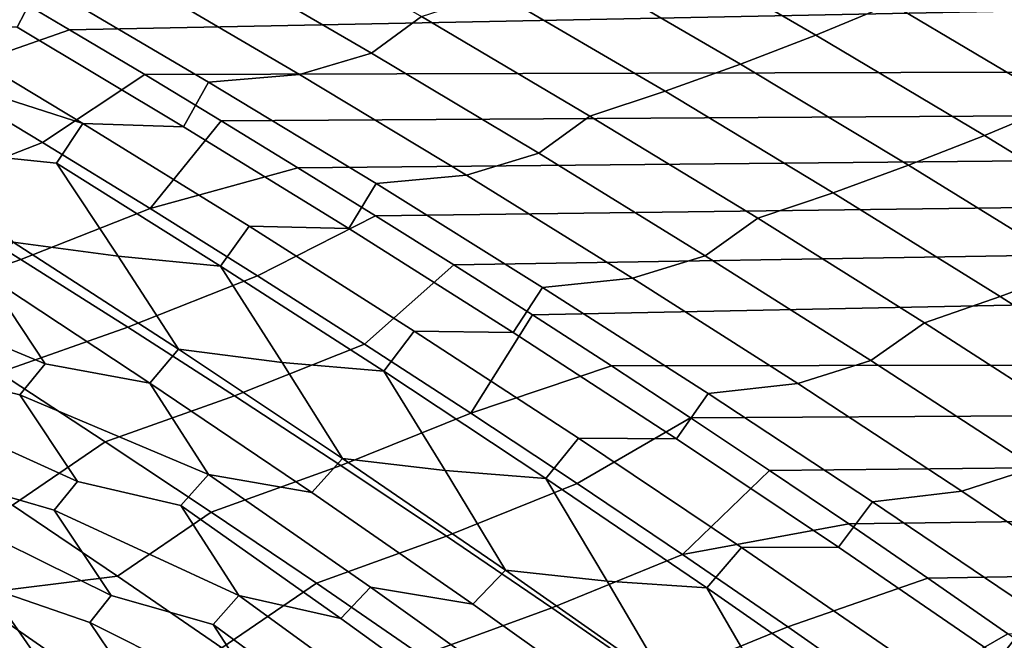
# Model space of a CAD drawing. Header units: metres. Extents: x -29 to 117, y -464 to 29.
# Tile 257 of 362: x 20.62 to 22.99, y 21.06 to 22.55. Entities that reach past the tile are written whole.
import ezdxf

# ---------------------------------------------------------------- set-up
doc = ezdxf.new("R2010")
doc.units = ezdxf.units.M
doc.layers.add('solid_24_501_056_XXX', color=7, linetype='CONTINUOUS')

msp = doc.modelspace()

# ---------------------------------------------------------------- linework, layer by layer
at = {"layer": 'solid_24_501_056_XXX'}
for points in [[(20.559736, 22.6346, 68.482567), (20.738693, 22.528807, 68.626869), (54.700001, 23.198271, 67.679291)], [(20.920137, 22.420368, 68.772804), (54.700001, 22.511919, 68.649727), (54.700001, 23.198271, 67.679291), (20.738693, 22.528807, 68.626869)], [(22.404037, 22.946329, 35.954254), (22.157051, 23.083645, 36.152435), (54.700001, 23.198271, 36.320705), (54.700001, 22.511919, 35.350269)], [(22.654408, 22.80448, 35.753288), (22.404037, 22.946329, 35.954254), (54.700001, 22.511919, 35.350269)], [(22.310423, 22.826729, 35.779186), (22.719418, 22.591415, 35.453041), (22.537317, 22.515873, 35.333614), (22.128962, 22.752439, 35.658012)], [(21.178045, 22.7959, 35.596313), (21.586609, 22.560743, 35.274548), (21.466156, 22.472477, 35.093914), (21.060562, 22.708733, 35.412357)], [(22.908215, 22.658384, 35.550148), (22.654408, 22.80448, 35.753288), (54.700001, 22.511919, 35.350269)], [(20.667967, 22.642117, 35.161629), (20.612625, 22.535007, 34.92318), (20.368525, 22.545153, 34.83033), (20.209991, 22.770191, 35.23753)], [(22.128962, 22.752439, 35.658012), (22.537317, 22.515873, 35.333614), (22.355469, 22.445444, 35.210732), (21.947754, 22.683313, 35.533455)], [(21.060562, 22.708733, 35.412357), (21.466156, 22.472477, 35.093914), (21.292852, 22.420851, 34.952477), (20.888094, 22.658588, 35.269421)], [(21.947754, 22.683313, 35.533455), (22.355469, 22.445444, 35.210732), (22.174004, 22.380178, 35.084473), (21.766926, 22.619398, 35.405602)], [(20.667967, 22.642117, 35.161629), (21.073759, 22.402525, 34.844578), (21.013157, 22.294666, 34.611095), (20.612625, 22.535007, 34.92318)], [(21.292852, 22.420851, 34.952477), (21.073759, 22.402525, 34.844578), (20.667967, 22.642117, 35.161629), (20.888094, 22.658588, 35.269421)], [(23.126289, 22.35041, 35.128918), (22.719418, 22.591415, 35.453041), (22.908215, 22.658384, 35.550148), (23.16534, 22.507862, 35.344788)], [(23.16534, 22.507862, 35.344788), (22.908215, 22.658384, 35.550148), (54.700001, 22.511919, 35.350269)], [(20.412836, 22.414331, 68.796379), (20.738693, 22.528807, 68.626869), (20.559736, 22.6346, 68.482567)], [(21.766926, 22.619398, 35.405602), (22.174004, 22.380178, 35.084473), (21.99305, 22.320122, 34.954937), (21.586609, 22.560743, 35.274548)], [(22.719418, 22.591415, 35.453041), (23.126289, 22.35041, 35.128918), (22.943525, 22.273664, 35.011284), (22.537317, 22.515873, 35.333614)], [(20.368525, 22.545153, 34.83033), (20.771105, 22.302673, 34.517151), (20.310135, 22.450575, 34.591393)], [(21.013157, 22.294666, 34.611095), (20.771105, 22.302673, 34.517151), (20.368525, 22.545153, 34.83033), (20.612625, 22.535007, 34.92318)], [(21.586609, 22.560743, 35.274548), (21.99305, 22.320122, 34.954937), (21.869616, 22.23085, 34.77766), (21.466156, 22.472477, 35.093914)], [(20.412836, 22.414331, 68.796379), (20.673357, 22.257034, 69.004257), (20.920137, 22.420368, 68.772804), (20.738693, 22.528807, 68.626869)], [(20.920137, 22.420368, 68.772804), (21.103779, 22.309351, 68.920189), (54.700001, 22.511919, 68.649727)], [(21.103779, 22.309351, 68.920189), (21.289322, 22.195818, 69.068848), (54.700001, 22.511919, 68.649727)], [(21.289322, 22.195818, 69.068848), (21.476471, 22.079844, 69.218613), (54.700001, 22.511919, 68.649727)], [(21.476471, 22.079844, 69.218613), (21.664932, 21.9615, 69.369301), (54.700001, 22.511919, 68.649727)], [(21.664932, 21.9615, 69.369301), (21.854412, 21.840866, 69.520744), (54.700001, 22.511919, 68.649727)], [(22.044617, 21.718025, 69.672791), (54.700001, 21.785002, 69.590157), (54.700001, 22.511919, 68.649727), (21.854412, 21.840866, 69.520744)], [(22.537317, 22.515873, 35.333614), (22.943525, 22.273664, 35.011284), (22.761013, 22.201982, 34.890118), (22.355469, 22.445444, 35.210732)], [(20.771105, 22.302673, 34.517151), (20.707655, 22.207306, 34.282867), (20.4582, 22.233055, 34.191444), (20.310135, 22.450575, 34.591393)], [(21.466156, 22.472477, 35.093914), (21.869616, 22.23085, 34.77766), (21.695454, 22.177788, 34.637768), (21.292852, 22.420851, 34.952477)], [(22.355469, 22.445444, 35.210732), (22.761013, 22.201982, 34.890118), (22.578886, 22.13541, 34.765503), (22.174004, 22.380178, 35.084473)], [(20.673357, 22.257034, 69.004257), (20.412836, 22.414331, 68.796379), (20.102896, 22.294489, 69.003136), (20.362715, 22.135817, 69.209152)], [(20.932972, 22.097372, 69.211227), (21.103779, 22.309351, 68.920189), (20.920137, 22.420368, 68.772804), (20.673357, 22.257034, 69.004257)], [(21.073759, 22.402525, 34.844578), (21.477364, 22.157612, 34.529819), (21.411495, 22.049141, 34.301319), (21.013157, 22.294666, 34.611095)], [(21.695454, 22.177788, 34.637768), (21.477364, 22.157612, 34.529819), (21.073759, 22.402525, 34.844578), (21.292852, 22.420851, 34.952477)], [(22.174004, 22.380178, 35.084473), (22.578886, 22.13541, 34.765503), (22.397274, 22.073999, 34.637531), (21.99305, 22.320122, 34.954937)], [(23.126289, 22.35041, 35.128918), (23.530918, 22.103664, 34.806889), (23.347467, 22.025766, 34.691093), (22.943525, 22.273664, 35.011284)], [(20.932972, 22.097372, 69.211227), (21.289322, 22.195818, 69.068848), (21.103779, 22.309351, 68.920189)], [(21.99305, 22.320122, 34.954937), (22.397274, 22.073999, 34.637531), (22.270838, 21.983814, 34.463642), (21.869616, 22.23085, 34.77766)], [(20.771105, 22.302673, 34.517151), (21.171461, 22.054989, 34.206345), (21.102945, 21.958958, 33.976723), (20.707655, 22.207306, 34.282867)], [(21.411495, 22.049141, 34.301319), (21.171461, 22.054989, 34.206345), (20.771105, 22.302673, 34.517151), (21.013157, 22.294666, 34.611095)], [(22.943525, 22.273664, 35.011284), (23.347467, 22.025766, 34.691093), (23.16427, 21.952879, 34.57169), (22.761013, 22.201982, 34.890118)], [(20.932972, 22.097372, 69.211227), (20.673357, 22.257034, 69.004257), (20.362715, 22.135817, 69.209152), (20.621611, 21.974815, 69.414223)], [(20.707655, 22.207306, 34.282867), (20.855928, 21.982347, 33.883774), (20.602983, 22.016499, 33.793941), (20.4582, 22.233055, 34.191444)], [(21.869616, 22.23085, 34.77766), (22.270838, 21.983814, 34.463642), (22.095797, 21.929363, 34.325344), (21.695454, 22.177788, 34.637768)], [(20.707655, 22.207306, 34.282867), (21.102945, 21.958958, 33.976723), (20.855928, 21.982347, 33.883774)], [(20.932972, 22.097372, 69.211227), (21.19165, 21.935329, 69.417259), (21.476471, 22.079844, 69.218613), (21.289322, 22.195818, 69.068848)], [(22.761013, 22.201982, 34.890118), (23.16427, 21.952879, 34.57169), (22.981459, 21.885052, 34.448765), (22.578886, 22.13541, 34.765503)], [(22.095797, 21.929363, 34.325344), (21.878683, 21.907347, 34.217403), (21.477364, 22.157612, 34.529819), (21.695454, 22.177788, 34.637768)], [(21.477364, 22.157612, 34.529819), (21.878683, 21.907347, 34.217403), (21.807541, 21.798399, 33.9939), (21.411495, 22.049141, 34.301319)], [(20.621611, 21.974815, 69.414223), (20.362715, 22.135817, 69.209152), (20.053333, 22.029366, 69.423927), (20.311512, 21.866932, 69.627243)], [(22.578886, 22.13541, 34.765503), (22.981459, 21.885052, 34.448765), (22.799164, 21.822334, 34.322407), (22.397274, 22.073999, 34.637531)], [(21.19165, 21.935329, 69.417259), (20.932972, 22.097372, 69.211227), (20.621611, 21.974815, 69.414223), (20.879553, 21.811472, 69.618332)], [(21.449362, 21.770895, 69.622353), (21.664932, 21.9615, 69.369301), (21.476471, 22.079844, 69.218613), (21.19165, 21.935329, 69.417259)], [(22.397274, 22.073999, 34.637531), (22.799164, 21.822334, 34.322407), (22.669714, 21.731333, 34.151939), (22.270838, 21.983814, 34.463642)], [(21.171461, 22.054989, 34.206345), (21.569494, 21.802073, 33.897964), (21.495907, 21.705503, 33.673023), (21.102945, 21.958958, 33.976723)], [(21.807541, 21.798399, 33.9939), (21.569494, 21.802073, 33.897964), (21.171461, 22.054989, 34.206345), (21.411495, 22.049141, 34.301319)], [(20.602983, 22.016499, 33.793941), (21.001078, 21.758127, 33.486969), (20.931877, 21.676733, 33.254776), (20.538843, 21.935705, 33.557304)], [(20.855928, 21.982347, 33.883774), (21.001078, 21.758127, 33.486969), (20.602983, 22.016499, 33.793941)], [(20.538843, 21.935705, 33.557304), (20.680117, 21.723322, 33.162018), (20.228159, 21.910774, 33.222347), (20.284115, 21.985001, 33.466717)], [(20.879553, 21.811472, 69.618332), (20.621611, 21.974815, 69.414223), (20.311512, 21.866932, 69.627243), (20.568722, 21.70219, 69.829559)], [(21.102945, 21.958958, 33.976723), (21.251293, 21.726507, 33.578613), (21.001078, 21.758127, 33.486969), (20.855928, 21.982347, 33.883774)], [(22.270838, 21.983814, 34.463642), (22.669714, 21.731333, 34.151939), (22.493773, 21.675543, 34.015274), (22.095797, 21.929363, 34.325344)], [(21.102945, 21.958958, 33.976723), (21.495907, 21.705503, 33.673023), (21.251293, 21.726507, 33.578613)], [(21.706078, 21.604055, 69.826477), (21.854412, 21.840866, 69.520744), (21.664932, 21.9615, 69.369301), (21.449362, 21.770895, 69.622353)], [(23.16427, 21.952879, 34.57169), (23.565126, 21.698092, 34.255524), (23.381609, 21.629059, 34.134335), (22.981459, 21.885052, 34.448765)], [(20.538843, 21.935705, 33.557304), (20.931877, 21.676733, 33.254776), (20.680117, 21.723322, 33.162018)], [(21.449362, 21.770895, 69.622353), (21.19165, 21.935329, 69.417259), (20.879553, 21.811472, 69.618332), (21.136511, 21.645777, 69.821457)], [(22.493773, 21.675543, 34.015274), (22.277607, 21.651693, 33.907402), (21.878683, 21.907347, 34.217403), (22.095797, 21.929363, 34.325344)], [(20.680117, 21.723322, 33.162018), (20.618912, 21.648533, 32.922104), (20.366905, 21.709713, 32.828091), (20.228159, 21.910774, 33.222347)], [(21.878683, 21.907347, 34.217403), (22.277607, 21.651693, 33.907402), (22.201187, 21.542406, 33.688915), (21.807541, 21.798399, 33.9939)], [(22.981459, 21.885052, 34.448765), (23.381609, 21.629059, 34.134335), (23.198608, 21.565084, 34.009632), (22.799164, 21.822334, 34.322407)], [(21.706078, 21.604055, 69.826477), (22.044617, 21.718025, 69.672791), (21.854412, 21.840866, 69.520744)], [(21.136511, 21.645777, 69.821457), (20.879553, 21.811472, 69.618332), (20.568722, 21.70219, 69.829559), (20.824928, 21.535133, 70.030861)], [(22.799164, 21.822334, 34.322407), (23.198608, 21.565084, 34.009632), (23.066132, 21.473366, 33.842621), (22.669714, 21.731333, 34.151939)], [(21.569494, 21.802073, 33.897964), (21.965092, 21.54389, 33.592075), (21.886431, 21.446917, 33.371834), (21.495907, 21.705503, 33.673023)], [(22.201187, 21.542406, 33.688915), (21.965092, 21.54389, 33.592075), (21.569494, 21.802073, 33.897964), (21.807541, 21.798399, 33.9939)], [(22.044617, 21.718025, 69.672791), (22.23525, 21.59306, 69.825256), (54.700001, 21.785002, 69.590157)], [(22.23525, 21.59306, 69.825256), (22.426022, 21.466063, 69.977989), (54.700001, 21.785002, 69.590157)], [(22.426022, 21.466063, 69.977989), (22.616634, 21.337128, 70.130829), (54.700001, 21.785002, 69.590157)], [(22.616634, 21.337128, 70.130829), (22.807436, 21.206015, 70.284004), (54.700001, 21.785002, 69.590157)], [(22.807436, 21.206015, 70.284004), (23.000345, 21.071695, 70.438644), (54.700001, 21.785002, 69.590157)], [(21.706078, 21.604055, 69.826477), (21.449362, 21.770895, 69.622353), (21.136511, 21.645777, 69.821457), (21.392454, 21.477715, 70.02359)], [(21.001078, 21.758127, 33.486969), (21.396666, 21.494562, 33.182644), (21.322403, 21.412689, 32.954914), (20.931877, 21.676733, 33.254776)], [(21.251293, 21.726507, 33.578613), (21.396666, 21.494562, 33.182644), (21.001078, 21.758127, 33.486969)], [(20.931877, 21.676733, 33.254776), (21.073574, 21.456533, 32.860058), (20.618912, 21.648533, 32.922104), (20.680117, 21.723322, 33.162018)], [(21.495907, 21.705503, 33.673023), (21.644188, 21.465506, 33.276028), (21.396666, 21.494562, 33.182644), (21.251293, 21.726507, 33.578613)], [(21.706078, 21.604055, 69.826477), (21.961765, 21.434797, 70.029625), (22.23525, 21.59306, 69.825256), (22.044617, 21.718025, 69.672791)], [(22.669714, 21.731333, 34.151939), (23.066132, 21.473366, 33.842621), (22.889269, 21.416288, 33.707638), (22.493773, 21.675543, 34.015274)], [(20.618912, 21.648533, 32.922104), (20.758251, 21.439568, 32.52816), (20.315609, 21.64039, 32.579712), (20.366905, 21.709713, 32.828091)], [(20.601135, 21.381882, 70.317177), (20.824928, 21.535133, 70.030861), (20.568722, 21.70219, 69.829559), (20.347088, 21.550467, 70.118744)], [(21.495907, 21.705503, 33.673023), (21.886431, 21.446917, 33.371834), (21.644188, 21.465506, 33.276028)], [(20.931877, 21.676733, 33.254776), (21.322403, 21.412689, 32.954914), (21.073574, 21.456533, 32.860058)], [(22.889269, 21.416288, 33.707638), (22.674021, 21.390615, 33.599884), (22.277607, 21.651693, 33.907402), (22.493773, 21.675543, 34.015274)], [(21.073574, 21.456533, 32.860058), (21.007122, 21.381306, 32.624607), (20.758251, 21.439568, 32.52816), (20.618912, 21.648533, 32.922104)], [(21.392454, 21.477715, 70.02359), (21.136511, 21.645777, 69.821457), (20.824928, 21.535133, 70.030861), (21.080105, 21.365747, 70.23114)], [(22.277607, 21.651693, 33.907402), (22.674021, 21.390615, 33.599884), (22.592321, 21.281132, 33.386433), (22.201187, 21.542406, 33.688915)], [(20.758251, 21.439568, 32.52816), (20.701458, 21.369877, 32.284306), (20.452873, 21.442785, 32.186882), (20.315609, 21.64039, 32.579712)], [(21.961765, 21.434797, 70.029625), (21.706078, 21.604055, 69.826477), (21.392454, 21.477715, 70.02359), (21.647354, 21.307274, 70.224709)], [(22.216394, 21.263107, 70.231773), (22.426022, 21.466063, 69.977989), (22.23525, 21.59306, 69.825256), (21.961765, 21.434797, 70.029625)], [(20.854134, 21.211018, 70.514557), (21.080105, 21.365747, 70.23114), (20.824928, 21.535133, 70.030861), (20.601135, 21.381882, 70.317177)], [(21.965092, 21.54389, 33.592075), (22.358147, 21.280411, 33.288757), (22.274412, 21.183167, 33.073227), (21.886431, 21.446917, 33.371834)], [(22.592321, 21.281132, 33.386433), (22.358147, 21.280411, 33.288757), (21.965092, 21.54389, 33.592075), (22.201187, 21.542406, 33.688915)], [(21.647354, 21.307274, 70.224709), (21.392454, 21.477715, 70.02359), (21.080105, 21.365747, 70.23114), (21.334221, 21.194023, 70.430367)], [(21.396666, 21.494562, 33.182644), (21.789635, 21.225777, 32.881042), (21.710314, 21.143553, 32.657787), (21.322403, 21.412689, 32.954914)], [(21.644188, 21.465506, 33.276028), (21.789635, 21.225777, 32.881042), (21.396666, 21.494562, 33.182644)], [(21.073574, 21.456533, 32.860058), (21.464376, 21.18461, 32.560909), (21.392679, 21.109074, 32.329929), (21.007122, 21.381306, 32.624607)], [(21.710314, 21.143553, 32.657787), (21.464376, 21.18461, 32.560909), (21.073574, 21.456533, 32.860058), (21.322403, 21.412689, 32.954914)], [(21.886431, 21.446917, 33.371834), (22.034502, 21.199318, 32.976097), (21.789635, 21.225777, 32.881042), (21.644188, 21.465506, 33.276028)], [(22.216394, 21.263107, 70.231773), (22.616634, 21.337128, 70.130829), (22.426022, 21.466063, 69.977989)], [(23.066132, 21.473366, 33.842621), (23.459978, 21.209873, 33.535763), (23.282171, 21.151562, 33.4025), (22.889269, 21.416288, 33.707638)], [(20.701458, 21.369877, 32.284306), (20.83935, 21.1642, 31.89168), (20.406599, 21.378126, 31.934694), (20.452873, 21.442785, 32.186882)], [(21.007122, 21.381306, 32.624607), (21.146906, 21.16437, 32.231129), (20.701458, 21.369877, 32.284306), (20.758251, 21.439568, 32.52816)], [(22.216394, 21.263107, 70.231773), (21.961765, 21.434797, 70.029625), (21.647354, 21.307274, 70.224709), (21.90118, 21.134441, 70.424797)], [(21.886431, 21.446917, 33.371834), (22.274412, 21.183167, 33.073227), (22.034502, 21.199318, 32.976097)], [(23.282171, 21.151562, 33.4025), (23.067812, 21.124079, 33.29493), (22.674021, 21.390615, 33.599884), (22.889269, 21.416288, 33.707638)], [(20.237705, 21.338242, 70.501778), (20.490875, 21.165905, 70.698364), (20.854134, 21.211018, 70.514557), (20.601135, 21.381882, 70.317177)], [(21.007122, 21.381306, 32.624607), (21.392679, 21.109074, 32.329929), (21.146906, 21.16437, 32.231129)], [(22.674021, 21.390615, 33.599884), (23.067812, 21.124079, 33.29493), (22.980837, 21.014544, 33.086525), (22.592321, 21.281132, 33.386433)], [(20.83935, 21.1642, 31.89168), (20.787327, 21.099394, 31.644087), (20.542496, 21.184105, 31.543566), (20.406599, 21.378126, 31.934694)], [(21.146906, 21.16437, 32.231129), (21.084625, 21.09444, 31.991796), (20.83935, 21.1642, 31.89168), (20.701458, 21.369877, 32.284306)], [(21.106054, 21.037867, 70.710861), (21.334221, 21.194023, 70.430367), (21.080105, 21.365747, 70.23114), (20.854134, 21.211018, 70.514557)], [(22.216394, 21.263107, 70.231773), (22.469936, 21.08897, 70.432915), (22.807436, 21.206015, 70.284004), (22.616634, 21.337128, 70.130829)], [(21.90118, 21.134441, 70.424797), (21.647354, 21.307274, 70.224709), (21.334221, 21.194023, 70.430367), (21.587244, 21.019945, 70.62854)], [(20.542496, 21.184105, 31.543566), (20.677868, 20.990021, 31.153425), (20.258373, 21.22307, 31.186834), (20.292561, 21.280613, 31.447353)], [(22.469936, 21.08897, 70.432915), (22.216394, 21.263107, 70.231773), (21.90118, 21.134441, 70.424797), (22.1539, 20.959206, 70.623848)], [(22.358147, 21.280411, 33.288757), (22.748547, 21.011606, 32.988075), (22.65974, 20.914227, 32.777271), (22.274412, 21.183167, 33.073227)], [(22.980837, 21.014544, 33.086525), (22.748547, 21.011606, 32.988075), (22.358147, 21.280411, 33.288757), (22.592321, 21.281132, 33.386433)], [(20.677868, 20.990021, 31.153425), (20.637489, 20.932589, 30.897659), (20.391985, 21.04108, 30.798777), (20.258373, 21.22307, 31.186834)], [(21.789635, 21.225777, 32.881042), (22.179874, 20.951744, 32.582237), (22.095497, 20.869303, 32.363461), (21.710314, 21.143553, 32.657787)], [(22.034502, 21.199318, 32.976097), (22.179874, 20.951744, 32.582237), (21.789635, 21.225777, 32.881042)], [(20.490875, 21.165905, 70.698364), (20.742949, 20.991304, 70.893837), (21.106054, 21.037867, 70.710861), (20.854134, 21.211018, 70.514557)], [(21.356865, 20.862415, 70.906075), (21.587244, 21.019945, 70.62854), (21.334221, 21.194023, 70.430367), (21.106054, 21.037867, 70.710861)], [(22.274412, 21.183167, 33.073227), (22.422127, 20.927916, 32.678883), (22.179874, 20.951744, 32.582237), (22.034502, 21.199318, 32.976097)], [(22.469936, 21.08897, 70.432915), (22.722355, 20.912374, 70.633011), (23.000345, 21.071695, 70.438644), (22.807436, 21.206015, 70.284004)], [(20.787327, 21.099394, 31.644087), (20.923908, 20.89711, 31.253029), (20.677868, 20.990021, 31.153425), (20.542496, 21.184105, 31.543566)], [(21.464376, 21.18461, 32.560909), (21.852411, 20.907532, 32.264641), (21.775478, 20.831818, 32.038136), (21.392679, 21.109074, 32.329929)], [(22.095497, 20.869303, 32.363461), (21.852411, 20.907532, 32.264641), (21.464376, 21.18461, 32.560909), (21.710314, 21.143553, 32.657787)], [(22.274412, 21.183167, 33.073227), (22.65974, 20.914227, 32.777271), (22.422127, 20.927916, 32.678883)], [(20.475449, 20.895067, 71.157753), (20.742949, 20.991304, 70.893837), (20.490875, 21.165905, 70.698364), (20.224796, 21.071239, 70.964279)], [(21.084625, 21.09444, 31.991796), (21.222992, 20.880619, 31.599529), (20.787327, 21.099394, 31.644087), (20.83935, 21.1642, 31.89168)], [(21.146906, 21.16437, 32.231129), (21.532759, 20.884098, 31.937065), (21.465, 20.814064, 31.702255), (21.084625, 21.09444, 31.991796)], [(21.775478, 20.831818, 32.038136), (21.532759, 20.884098, 31.937065), (21.146906, 21.16437, 32.231129), (21.392679, 21.109074, 32.329929)], [(22.1539, 20.959206, 70.623848), (21.90118, 21.134441, 70.424797), (21.587244, 21.019945, 70.62854), (21.839146, 20.843504, 70.82563)], [(23.067812, 21.124079, 33.29493), (23.458864, 20.852049, 32.992607), (23.366621, 20.742607, 32.789253), (22.980837, 21.014544, 33.086525)], [(21.222992, 20.880619, 31.599529), (21.165234, 20.815802, 31.356525), (20.923908, 20.89711, 31.253029), (20.787327, 21.099394, 31.644087)], [(21.084625, 21.09444, 31.991796), (21.465, 20.814064, 31.702255), (21.222992, 20.880619, 31.599529)], [(22.722355, 20.912374, 70.633011), (22.469936, 21.08897, 70.432915), (22.1539, 20.959206, 70.623848), (22.405479, 20.781553, 70.821823)], [(22.973616, 20.733307, 70.832054), (23.19504, 20.93434, 70.594444), (23.000345, 21.071695, 70.438644), (22.722355, 20.912374, 70.633011)]]:
    msp.add_3dface(points, dxfattribs=at)

doc.saveas('drawing.dxf')
